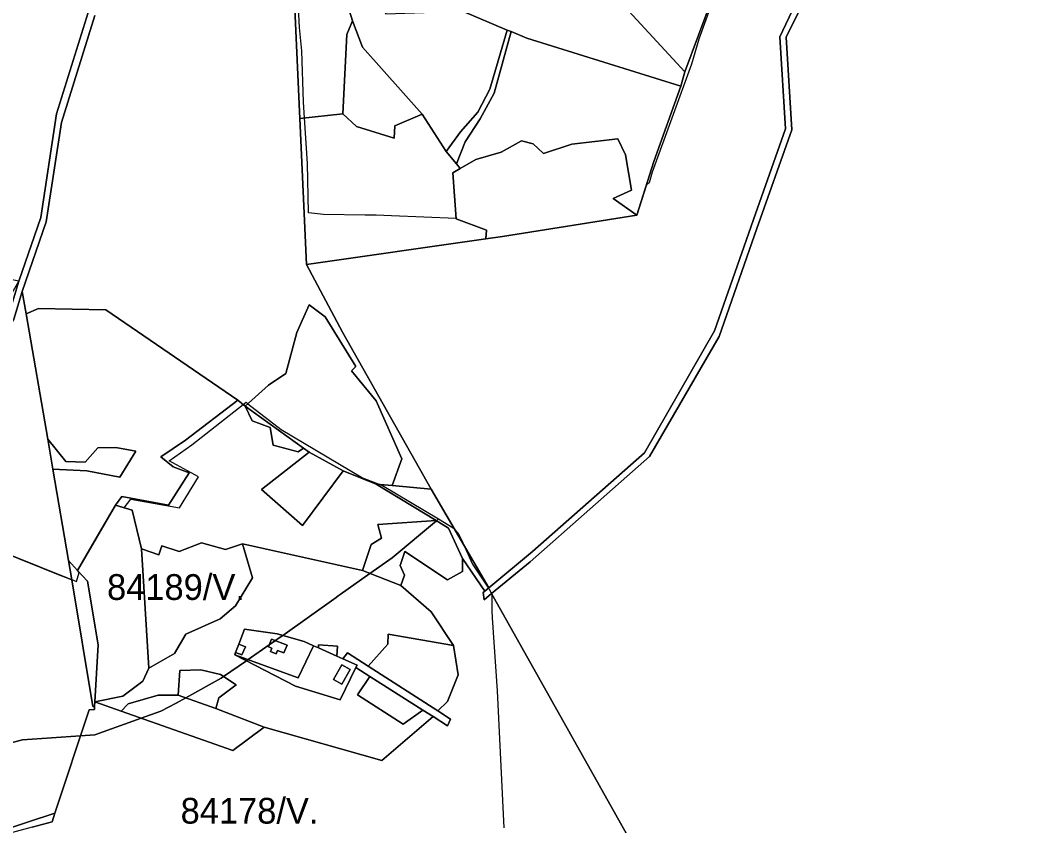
# Model space of a CAD drawing. Extents: x -477304 to -465429, y -1159113 to -1149210.
# Drawn here: x -472543 to -471948, y -1158342 to -1157873 of the extents above; entities that cross this region are included whole.
import ezdxf

# ---------------------------------------------------------------- set-up
doc = ezdxf.new("R2010")
doc.units = 0
for name, color, linetype in [('BPEJ_s', 7, 'Continuous'), ('orna_s', 7, 'Continuous'), ('ostatni_s', 7, 'Continuous'), ('PUPFL_s', 7, 'Continuous'), ('trav_porost_s', 7, 'Continuous')]:
    doc.layers.add(name, color=color, linetype=linetype)

msp = doc.modelspace()

# ---------------------------------------------------------------- linework, layer by layer
at = {"layer": 'BPEJ_s'}
msp.add_line((-472262.61, -1157999.09), (-472268.95, -1158000), dxfattribs=at)
for points in [[(-472119.78, -1157805.12), (-472148.28, -1157884.24), (-472152.53, -1157898.7), (-472175.5, -1157961.65), (-472177.2, -1157967.82), (-472178.87, -1157969.07), (-472184.48, -1157986.66), (-472262.61, -1157999.09), (-472268.95, -1158000), (-472272.3, -1158000.48), (-472272.27, -1158000), (-472271.99, -1157995.47), (-472289.53, -1157988.79), (-472289.55, -1157988.57), (-472327.3, -1157987.1), (-472336.29, -1157986.75), (-472342.67, -1157986.66), (-472366.91, -1157986.32), (-472375.57, -1157985.31), (-472376.27, -1157956.55), (-472378.01, -1157930.01), (-472378.61, -1157920.82), (-472379.46, -1157891.04), (-472380.95, -1157877.43), (-472384.42, -1157809.17)], [(-472119.78, -1157805.12), (-472148.28, -1157884.24), (-472152.53, -1157898.7), (-472175.5, -1157961.65), (-472177.2, -1157967.82), (-472178.87, -1157969.07), (-472184.48, -1157986.66), (-472262.61, -1157999.09)], [(-472268.95, -1158000), (-472272.3, -1158000.48), (-472272.27, -1158000), (-472271.99, -1157995.47), (-472289.53, -1157988.79), (-472289.55, -1157988.57), (-472327.3, -1157987.1), (-472336.29, -1157986.75), (-472342.67, -1157986.66), (-472366.91, -1157986.32), (-472375.57, -1157985.31), (-472376.27, -1157956.55), (-472378.01, -1157930.01), (-472378.61, -1157920.82), (-472379.46, -1157891.04), (-472380.95, -1157877.43), (-472384.42, -1157809.17)], [(-472605.89, -1158161.93), (-472519.5, -1158196.68), (-472513.5, -1158199), (-472510.74, -1158200.07), (-472509.11, -1158194.78), (-472510.19, -1158193.58), (-472500, -1158176.15), (-472488.04, -1158155.7), (-472482.91, -1158157.19), (-472479.08, -1158152.08), (-472450.72, -1158157.25), (-472439.69, -1158139.02), (-472456.8, -1158129.79), (-472443.52, -1158120.45), (-472413.69, -1158097.02), (-472412.01, -1158095.7), (-472410.92, -1158096.54), (-472391.53, -1158111.56), (-472344.26, -1158139.59), (-472334.12, -1158143.48), (-472332.56, -1158144.09), (-472299.93, -1158163.65), (-472301.12, -1158164.64), (-472326.87, -1158186.21), (-472339.85, -1158195.41), (-472357.19, -1158207.7), (-472358.25, -1158208.45), (-472359.57, -1158209.38), (-472390.64, -1158231.51), (-472392.63, -1158232.92), (-472394.88, -1158234.49), (-472398.5, -1158237.01), (-472410.78, -1158245.57), (-472411.75, -1158246.25), (-472425.03, -1158255.5), (-472426.41, -1158256.46), (-472447.15, -1158267.78), (-472452.77, -1158270.85), (-472461.62, -1158275.69), (-472473.05, -1158279.75), (-472500, -1158289.33), (-472508.34, -1158289.91), (-472542.11, -1158292.25), (-472567.85, -1158298.93)], [(-472605.89, -1158161.93), (-472519.5, -1158196.68), (-472513.5, -1158199), (-472510.74, -1158200.07), (-472509.11, -1158194.78), (-472510.19, -1158193.58), (-472500, -1158176.15), (-472488.04, -1158155.7), (-472482.91, -1158157.19), (-472479.08, -1158152.08), (-472450.72, -1158157.25), (-472439.69, -1158139.02), (-472456.8, -1158129.79), (-472443.52, -1158120.45), (-472413.69, -1158097.02), (-472412.01, -1158095.7), (-472410.92, -1158096.54), (-472391.53, -1158111.56), (-472344.26, -1158139.59), (-472334.12, -1158143.48), (-472332.56, -1158144.09), (-472299.93, -1158163.65), (-472291.38, -1158168.75), (-472290.29, -1158169.92), (-472290.17, -1158170.05), (-472288.42, -1158171.93), (-472285.82, -1158177.58), (-472280.15, -1158189.95), (-472270.73, -1158203.88), (-472270.39, -1158204.37), (-472269.14, -1158207.23), (-472268.92, -1158207.72), (-472268.76, -1158217.2), (-472268.69, -1158221.33), (-472265.73, -1158263.74), (-472261.91, -1158343.47)], [(-472567.85, -1158298.93), (-472542.11, -1158292.25), (-472508.34, -1158289.91), (-472500, -1158289.33), (-472473.05, -1158279.75), (-472461.62, -1158275.69), (-472452.77, -1158270.85), (-472447.15, -1158267.78), (-472426.41, -1158256.46), (-472425.03, -1158255.5), (-472411.75, -1158246.25), (-472410.78, -1158245.57), (-472398.5, -1158237.01), (-472394.88, -1158234.49), (-472392.63, -1158232.92), (-472390.64, -1158231.51), (-472359.57, -1158209.38), (-472358.25, -1158208.45), (-472357.19, -1158207.7), (-472339.85, -1158195.41), (-472326.87, -1158186.21), (-472301.12, -1158164.64), (-472299.93, -1158163.65), (-472291.38, -1158168.75), (-472290.29, -1158169.92), (-472290.17, -1158170.05), (-472288.42, -1158171.93), (-472285.82, -1158177.58), (-472280.15, -1158189.95), (-472270.73, -1158203.88), (-472270.39, -1158204.37), (-472269.14, -1158207.23), (-472268.92, -1158207.72), (-472268.76, -1158217.2), (-472268.69, -1158221.33), (-472265.73, -1158263.74), (-472261.91, -1158343.47)]]:
    msp.add_lwpolyline(points, dxfattribs=at)
at = {"layer": 'orna_s'}
msp.add_lwpolyline([(-472339.88, -1158255.41), (-472308.94, -1158275), (-472320.42, -1158283.2), (-472347.13, -1158266.15)], close=True, dxfattribs=at)
at = {"layer": 'ostatni_s'}
for points in [[(-472079.58, -1157846.76), (-472097.43, -1157882.99), (-472094.15, -1157936.92), (-472114.6, -1157994.48), (-472136.54, -1158057.43), (-472176.98, -1158127.25), (-472246.44, -1158188.53), (-472268.96, -1158207.08), (-472273.38, -1158210.72), (-472273.81, -1158206.46), (-472273.01, -1158205.79), (-472270.56, -1158203.74), (-472245.26, -1158182.53), (-472179.99, -1158125.22), (-472139.24, -1158053.97), (-472115.21, -1157985.86), (-472097.78, -1157936.46), (-472101.14, -1157882.8), (-472083.19, -1157844.98)], [(-472500.07, -1157870.28), (-472519.52, -1157932.67), (-472528.39, -1157990.64), (-472542.32, -1158031.18), (-472547.23, -1158047.28), (-472557.06, -1158062.89), (-472559.4, -1158061.25), (-472550.81, -1158046.54), (-472544.4, -1158025.13), (-472531.59, -1157987.98), (-472522.44, -1157927.66), (-472503.95, -1157868.65)]]:
    msp.add_lwpolyline(points, dxfattribs=at)
for points in [[(-472287.09, -1157938.05), (-472277.01, -1157926.75), (-472270.02, -1157913.22), (-472259.88, -1157878.82), (-472257.62, -1157879.77), (-472267.43, -1157915.65), (-472275.59, -1157930.54), (-472284.4, -1157944.04), (-472289.41, -1157956.82), (-472295.43, -1157949.68)], [(-472500.21, -1158272.93), (-472501.26, -1158272.89), (-472513.48, -1158199.1), (-472515.4, -1158187.82), (-472510.19, -1158193.58), (-472504.41, -1158199.97), (-472498.04, -1158237.05), (-472500.05, -1158270.21)], [(-472418.08, -1158241.34), (-472416.16, -1158236.51), (-472412.39, -1158238.09), (-472414.37, -1158242.81)], [(-472397.13, -1158233.59), (-472388.12, -1158237.19), (-472389.93, -1158241.72), (-472393.64, -1158240.24), (-472394.42, -1158242.19), (-472397.77, -1158240.85), (-472396.99, -1158238.9), (-472398.94, -1158238.12)], [(-472359.18, -1158243.48), (-472369.86, -1158238.75), (-472369.73, -1158236.96), (-472358.76, -1158237.76)], [(-472308.94, -1158275), (-472339.88, -1158255.41), (-472348.03, -1158250.26), (-472347.3, -1158248.75), (-472355.59, -1158245.07), (-472352.95, -1158241.67), (-472340.85, -1158249.44), (-472300.25, -1158275.49), (-472292.83, -1158280.25), (-472294.58, -1158284.08), (-472303.04, -1158278.68)], [(-472356.3, -1158259.88), (-472361.08, -1158257.16), (-472356.17, -1158248.54), (-472351.39, -1158251.26)], [(-472573.2, -1158353.08), (-472590.17, -1158359.02), (-472613.81, -1158368.63), (-472623.97, -1158371.45), (-472628.35, -1158366.89), (-472614.22, -1158364.11), (-472572.65, -1158349.62), (-472555.93, -1158345.78), (-472523.33, -1158335.05), (-472524.97, -1158339.98), (-472536.51, -1158343.14)]]:
    msp.add_lwpolyline(points, close=True, dxfattribs=at)
at = {"layer": 'PUPFL_s'}
for points in [[(-472380.65, -1157930.29), (-472386.06, -1157810.83), (-472387.21, -1157793.78), (-472311.68, -1157647.21), (-472252.54, -1157614.65), (-472198.93, -1157593.87), (-472189.72, -1157584.68), (-472184.94, -1157581.75), (-472159.13, -1157625.48), (-472163.41, -1157627.97), (-472197.13, -1157647.62), (-472212.57, -1157643.6), (-472239.28, -1157636.64), (-472271.1, -1157652.8), (-472271.79, -1157653.1), (-472292.11, -1157668.52), (-472301.41, -1157677.56), (-472335.54, -1157726.53), (-472340.48, -1157739.55), (-472364.26, -1157823.34), (-472359.45, -1157842.76), (-472349.91, -1157873.55), (-472353.31, -1157881.38), (-472355.57, -1157927.6)], [(-472353.31, -1157881.38), (-472349.91, -1157873.55), (-472344.11, -1157888.88), (-472309.49, -1157927.87), (-472325.37, -1157934.67), (-472325.64, -1157941.74), (-472347.57, -1157935.08), (-472355.57, -1157927.6)], [(-472289.53, -1157988.79), (-472271.99, -1157995.47), (-472272.3, -1158000.48), (-472376.8, -1158015.46), (-472380.65, -1157930.29), (-472355.57, -1157927.6), (-472347.57, -1157935.08), (-472325.64, -1157941.74), (-472325.37, -1157934.67), (-472309.49, -1157927.87), (-472295.43, -1157949.68), (-472289.41, -1157956.82), (-472287.25, -1157959.54), (-472291.56, -1157962.05)], [(-472547.23, -1158047.28), (-472542.32, -1158031.18), (-472540.09, -1158044.06), (-472527.44, -1158117.12), (-472524.45, -1158134.67), (-472515.4, -1158187.82), (-472513.48, -1158199.1), (-472605.89, -1158161.93), (-472619.75, -1158156.36), (-472544.4, -1158025.13), (-472550.81, -1158046.54), (-472559.4, -1158061.25), (-472557.06, -1158062.89)], [(-472388.76, -1158078.89), (-472382.38, -1158054.95), (-472375.31, -1158038.87), (-472365.88, -1158045.84), (-472347.97, -1158074.86), (-472350.67, -1158077.28), (-472336.26, -1158094.85), (-472321.24, -1158128.57), (-472326.93, -1158144.15), (-472336.13, -1158143.3), (-472355.37, -1158135.52), (-472375.18, -1158124.74), (-472378.57, -1158122.32), (-472412.54, -1158098.01), (-472398.84, -1158085.63)], [(-472505.69, -1158130.48), (-472516.98, -1158130.13), (-472527.44, -1158117.12), (-472540.09, -1158044.06), (-472532.89, -1158041.01), (-472493.55, -1158041.77), (-472416.73, -1158094.4), (-472447.29, -1158117.76), (-472461.69, -1158127.54), (-472454.52, -1158133.26), (-472445.19, -1158136.84), (-472457.17, -1158155.68), (-472484.25, -1158150.54), (-472488.04, -1158155.7), (-472510.19, -1158193.58), (-472515.4, -1158187.82), (-472524.45, -1158134.67), (-472504.62, -1158135.54), (-472485.56, -1158139.24), (-472476.26, -1158124.19), (-472487.86, -1158121.97), (-472498.36, -1158122.22)], [(-472378.57, -1158122.32), (-472375.18, -1158124.74), (-472402.93, -1158146.53), (-472379.15, -1158167.42), (-472355.37, -1158135.52), (-472336.13, -1158143.3), (-472301.32, -1158164.52), (-472335.32, -1158166.81), (-472333.09, -1158174.77), (-472339.05, -1158178.47), (-472344.25, -1158193.69), (-472414.1, -1158178.18), (-472424.05, -1158181.48), (-472437.9, -1158177.64), (-472450.93, -1158182.68), (-472461, -1158179.39), (-472462.78, -1158184.58), (-472472.84, -1158181.13), (-472478.35, -1158158.51), (-472488.04, -1158155.7), (-472484.25, -1158150.54), (-472457.17, -1158155.68), (-472445.19, -1158136.84), (-472454.52, -1158133.26), (-472461.69, -1158127.54), (-472447.29, -1158117.76), (-472416.73, -1158094.4), (-472412.54, -1158098.01), (-472408.34, -1158106.54), (-472398.02, -1158110.31), (-472396.25, -1158120.59), (-472381.65, -1158124.51)], [(-472378.57, -1158122.32), (-472381.65, -1158124.51), (-472396.25, -1158120.59), (-472398.02, -1158110.31), (-472408.34, -1158106.54), (-472412.54, -1158098.01)], [(-472516.98, -1158130.13), (-472505.69, -1158130.48), (-472498.36, -1158122.22), (-472487.86, -1158121.97), (-472476.26, -1158124.19), (-472485.56, -1158139.24), (-472504.62, -1158135.54), (-472524.45, -1158134.67), (-472527.44, -1158117.12)], [(-472402.93, -1158146.53), (-472375.18, -1158124.74), (-472355.37, -1158135.52), (-472379.15, -1158167.42)], [(-472270.56, -1158203.74), (-472273.01, -1158205.79), (-472285.87, -1158186.65), (-472294.08, -1158169.1), (-472301.32, -1158164.52), (-472336.13, -1158143.3), (-472326.93, -1158144.15), (-472304.09, -1158146.27)], [(-472339.05, -1158178.47), (-472333.09, -1158174.77), (-472335.32, -1158166.81), (-472301.32, -1158164.52), (-472294.08, -1158169.1), (-472285.87, -1158186.65), (-472285.91, -1158194.34), (-472294.61, -1158199.1), (-472319.53, -1158182.63), (-472322.29, -1158190.78), (-472319.78, -1158196.35), (-472321.85, -1158202.47), (-472344.25, -1158193.69)]]:
    msp.add_lwpolyline(points, close=True, dxfattribs=at)
for points in [[(-472143.72, -1158430.34), (-472268.96, -1158207.08), (-472246.44, -1158188.53), (-472176.98, -1158127.25), (-472136.54, -1158057.43), (-472114.6, -1157994.48), (-472094.15, -1157936.92), (-472097.43, -1157882.99), (-472079.58, -1157846.76), (-472036.3, -1157782.41), (-472018.88, -1157777.59), (-472007.73, -1157770.45), (-471983.65, -1157744.98), (-471934.96, -1157703.95)], [(-472386.06, -1157810.83), (-472380.65, -1157930.29), (-472376.8, -1158015.46), (-472355.74, -1158054.76), (-472304.09, -1158146.27), (-472326.93, -1158144.15), (-472321.24, -1158128.57), (-472336.26, -1158094.85), (-472350.67, -1158077.28), (-472347.97, -1158074.86), (-472365.88, -1158045.84), (-472375.31, -1158038.87), (-472382.38, -1158054.95), (-472388.76, -1158078.89), (-472398.84, -1158085.63), (-472412.54, -1158098.01), (-472416.73, -1158094.4), (-472493.55, -1158041.77), (-472532.89, -1158041.01), (-472540.09, -1158044.06), (-472542.32, -1158031.18), (-472528.39, -1157990.64), (-472519.52, -1157932.67), (-472500.07, -1157870.28)], [(-472083.19, -1157844.98), (-472101.14, -1157882.8), (-472097.78, -1157936.46), (-472115.21, -1157985.86), (-472139.24, -1158053.97), (-472179.99, -1158125.22), (-472245.26, -1158182.53), (-472270.56, -1158203.74), (-472304.09, -1158146.27), (-472355.74, -1158054.76), (-472376.8, -1158015.46), (-472272.3, -1158000.48), (-472262.61, -1157999.09), (-472184.48, -1157986.66), (-472174.52, -1157955.44), (-472158.81, -1157911.58), (-472156.43, -1157903.26), (-472124.56, -1157817.5)], [(-472503.95, -1157868.65), (-472522.44, -1157927.66), (-472531.59, -1157987.98), (-472544.4, -1158025.13), (-472621.13, -1158009.33), (-472586.69, -1157948.4), (-472605.1, -1157927.55), (-472623.69, -1157905.5), (-472655.34, -1157878.5), (-472674.17, -1157867.1)], [(-472536.51, -1158343.14), (-472524.97, -1158339.98), (-472523.33, -1158335.05), (-472503.36, -1158274.91), (-472500.19, -1158274.72), (-472500.21, -1158272.93), (-472500.05, -1158270.21), (-472484.79, -1158275.61), (-472419.65, -1158298.58), (-472401.34, -1158284.96), (-472332.98, -1158304.36), (-472303.04, -1158278.68), (-472294.58, -1158284.08), (-472292.83, -1158280.25), (-472300.25, -1158275.49), (-472294.67, -1158269.88), (-472288.46, -1158254.5), (-472291.23, -1158237.3), (-472304.17, -1158217.67), (-472321.85, -1158202.47), (-472319.78, -1158196.35), (-472322.29, -1158190.78), (-472319.53, -1158182.63), (-472294.61, -1158199.1), (-472285.91, -1158194.34), (-472285.87, -1158186.65), (-472273.01, -1158205.79), (-472273.81, -1158206.46), (-472273.38, -1158210.72), (-472268.96, -1158207.08), (-472143.72, -1158430.34)]]:
    msp.add_lwpolyline(points, dxfattribs=at)
at = {"layer": 'trav_porost_s'}
for points in [[(-472158.81, -1157911.58), (-472248.48, -1157883.59), (-472257.62, -1157879.77), (-472259.88, -1157878.82), (-472286.01, -1157867.87), (-472282.23, -1157856.5), (-472265.03, -1157804.77), (-472221.74, -1157832.4), (-472156.43, -1157903.26)], [(-472349.91, -1157873.55), (-472359.45, -1157842.76), (-472345.65, -1157849.04), (-472342.36, -1157849.71), (-472331.41, -1157851.51), (-472333.93, -1157864.43), (-472330.62, -1157869.49), (-472286.01, -1157867.87), (-472259.88, -1157878.82), (-472270.02, -1157913.22), (-472277.01, -1157926.75), (-472287.09, -1157938.05), (-472295.43, -1157949.68), (-472309.49, -1157927.87), (-472344.11, -1157888.88)], [(-472278.26, -1157954.29), (-472287.25, -1157959.54), (-472289.41, -1157956.82), (-472284.4, -1157944.04), (-472275.59, -1157930.54), (-472267.43, -1157915.65), (-472257.62, -1157879.77), (-472248.48, -1157883.59), (-472158.81, -1157911.58), (-472174.52, -1157955.44), (-472184.48, -1157986.66), (-472198.15, -1157976.92), (-472187.48, -1157972.09), (-472191.05, -1157951.45), (-472195.49, -1157942.2), (-472222.18, -1157945.37), (-472238.76, -1157950.81), (-472244.84, -1157945.17), (-472251.65, -1157943.34), (-472263.51, -1157950.03)], [(-472291.56, -1157962.05), (-472287.25, -1157959.54), (-472278.26, -1157954.29), (-472263.51, -1157950.03), (-472251.65, -1157943.34), (-472244.84, -1157945.17), (-472238.76, -1157950.81), (-472222.18, -1157945.37), (-472195.49, -1157942.2), (-472191.05, -1157951.45), (-472187.48, -1157972.09), (-472198.15, -1157976.92), (-472184.48, -1157986.66), (-472262.61, -1157999.09), (-472272.3, -1158000.48), (-472271.99, -1157995.47), (-472289.53, -1157988.79)], [(-472468.58, -1158250.52), (-472472.11, -1158258.18), (-472483.74, -1158266.86), (-472500.05, -1158270.21), (-472498.04, -1158237.05), (-472504.41, -1158199.97), (-472510.19, -1158193.58), (-472488.04, -1158155.7), (-472478.35, -1158158.51), (-472472.84, -1158181.13)], [(-472500.19, -1158274.72), (-472503.36, -1158274.91), (-472523.33, -1158335.05), (-472555.93, -1158345.78), (-472572.65, -1158349.62), (-472614.22, -1158364.11), (-472628.35, -1158366.89), (-472634.14, -1158360.85), (-472636.66, -1158334.41), (-472643.25, -1158325.7), (-472649.52, -1158321.49), (-472663.62, -1158315.08), (-472605.89, -1158161.93), (-472513.48, -1158199.1), (-472501.26, -1158272.89), (-472500.21, -1158272.93)], [(-472468.58, -1158250.52), (-472472.84, -1158181.13), (-472462.78, -1158184.58), (-472461, -1158179.39), (-472450.93, -1158182.68), (-472437.9, -1158177.64), (-472424.05, -1158181.48), (-472414.1, -1158178.18), (-472408.14, -1158198.03), (-472418.05, -1158214.16), (-472427.11, -1158221.89), (-472446.96, -1158230.74), (-472453.67, -1158242.02)], [(-472352.95, -1158241.67), (-472355.59, -1158245.07), (-472359.18, -1158243.48), (-472358.76, -1158237.76), (-472369.73, -1158236.96), (-472369.86, -1158238.75), (-472372.73, -1158237.48), (-472378.17, -1158235.01), (-472393.87, -1158230.6), (-472412.89, -1158227.82), (-472416.16, -1158236.51), (-472418.08, -1158241.34), (-472418.61, -1158242.71), (-472383.25, -1158260.95), (-472357.09, -1158268.96), (-472348.03, -1158250.26), (-472339.88, -1158255.41), (-472347.13, -1158266.15), (-472320.42, -1158283.2), (-472308.94, -1158275), (-472303.04, -1158278.68), (-472332.98, -1158304.36), (-472401.34, -1158284.96), (-472429.5, -1158274.03), (-472427.79, -1158267.82), (-472417.7, -1158260.31), (-472426.87, -1158254.29), (-472438.37, -1158251.57), (-472450.5, -1158251.84), (-472451.59, -1158266.21), (-472463.16, -1158266.2), (-472480.58, -1158271.33), (-472484.79, -1158275.61), (-472500.05, -1158270.21), (-472483.74, -1158266.86), (-472472.11, -1158258.18), (-472468.58, -1158250.52), (-472453.67, -1158242.02), (-472446.96, -1158230.74), (-472427.11, -1158221.89), (-472418.05, -1158214.16), (-472408.14, -1158198.03), (-472414.1, -1158178.18), (-472344.25, -1158193.69), (-472321.85, -1158202.47), (-472304.17, -1158217.67), (-472291.23, -1158237.3), (-472329.2, -1158230.67), (-472329.48, -1158236.61), (-472340.85, -1158249.44)], [(-472412.89, -1158227.82), (-472393.87, -1158230.6), (-472378.17, -1158235.01), (-472372.73, -1158237.48), (-472381.54, -1158256.26), (-472418.61, -1158242.71), (-472418.08, -1158241.34), (-472414.37, -1158242.81), (-472412.39, -1158238.09), (-472416.16, -1158236.51)], [(-472291.23, -1158237.3), (-472288.46, -1158254.5), (-472294.67, -1158269.88), (-472300.25, -1158275.49), (-472340.85, -1158249.44), (-472329.48, -1158236.61), (-472329.2, -1158230.67)], [(-472398.94, -1158238.12), (-472396.99, -1158238.9), (-472397.77, -1158240.85), (-472394.42, -1158242.19), (-472393.64, -1158240.24), (-472389.93, -1158241.72), (-472388.12, -1158237.19), (-472397.13, -1158233.59)], [(-472347.3, -1158248.75), (-472348.03, -1158250.26), (-472357.09, -1158268.96), (-472383.25, -1158260.95), (-472418.61, -1158242.71), (-472381.54, -1158256.26), (-472372.73, -1158237.48), (-472369.86, -1158238.75), (-472359.18, -1158243.48), (-472355.59, -1158245.07)], [(-472351.39, -1158251.26), (-472356.17, -1158248.54), (-472361.08, -1158257.16), (-472356.3, -1158259.88)], [(-472417.7, -1158260.31), (-472427.79, -1158267.82), (-472429.5, -1158274.03), (-472451.59, -1158266.21), (-472450.5, -1158251.84), (-472438.37, -1158251.57), (-472426.87, -1158254.29)], [(-472480.58, -1158271.33), (-472463.16, -1158266.2), (-472451.59, -1158266.21), (-472429.5, -1158274.03), (-472401.34, -1158284.96), (-472419.65, -1158298.58), (-472484.79, -1158275.61)]]:
    msp.add_lwpolyline(points, close=True, dxfattribs=at)
msp.add_lwpolyline([(-472124.56, -1157817.5), (-472156.43, -1157903.26), (-472221.74, -1157832.4)], dxfattribs=at)

# ---------------------------------------------------------------- texts
at = {"layer": 'BPEJ_s'}
for s, p in [('84189/V.', (-472492.94, -1158210.8)), ('84178/V.', (-472450.1, -1158341.11))]:
    msp.add_text(s, height=15, dxfattribs=at).set_placement(p)

doc.saveas('drawing.dxf')
